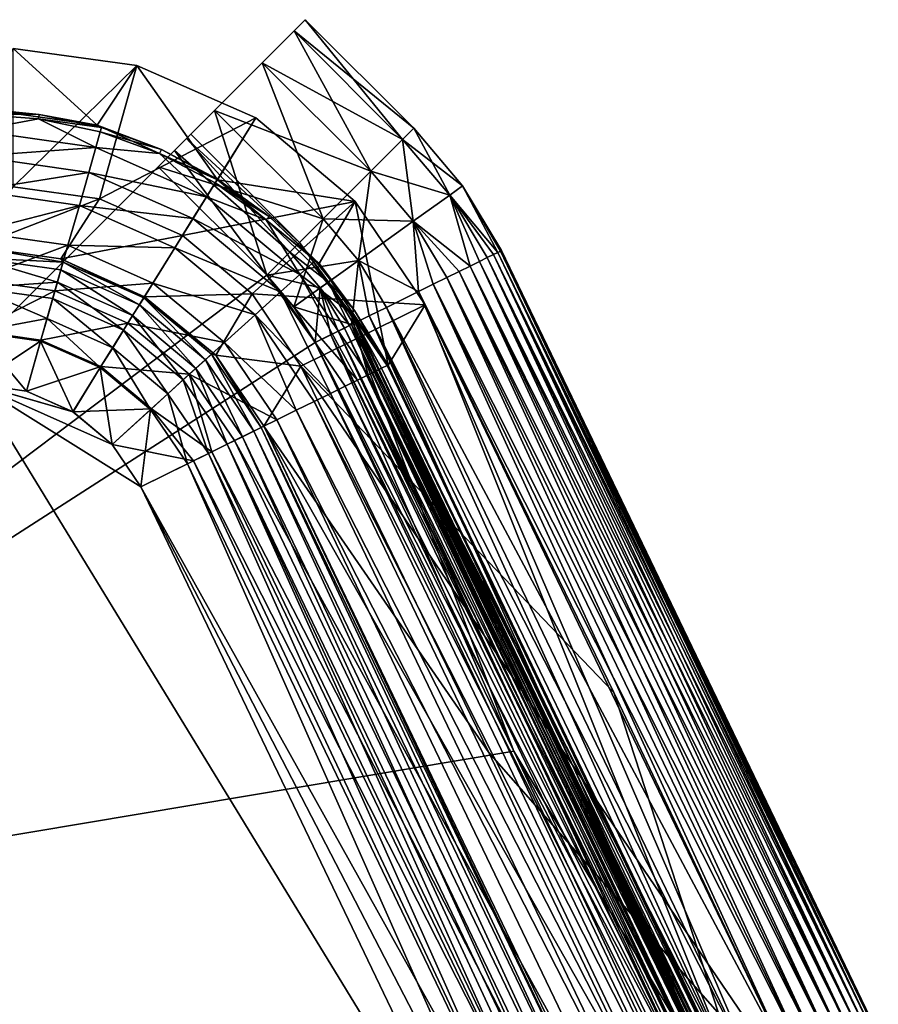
# Model space of a CAD drawing. Header units: metres. Extents: x -1 to 1402, y -1402 to 1.
# Tile 453 of 453: x 1292 to 1310, y -21 to 1. Entities that reach past the tile are written whole.
import ezdxf

# ---------------------------------------------------------------- set-up
doc = ezdxf.new("R2010")
doc.units = ezdxf.units.M

msp = doc.modelspace()

# ---------------------------------------------------------------- linework, layer by layer
at = {"layer": 'None'}
for points in [[(1299.82251, -1.969433, -617.222046), (1297.473511, 0.379543, -617.222046), (1297.71582, 0.621757, -615.5)], [(1297.71582, 0.621757, -84.5), (1297.473511, 0.379543, -82.777924), (1300.064697, -1.727219, -84.5)], [(1297.71582, 0.621757, -84.5), (1297.71582, 0.621757, -615.5), (1297.473511, 0.379543, -82.777924)], [(1297.71582, 0.621757, -615.5), (1297.473511, 0.379543, -617.222046), (1297.473511, 0.379543, -82.777924)], [(1300.064697, -1.727219, -615.5), (1299.82251, -1.969433, -617.222046), (1297.71582, 0.621757, -615.5)], [(1300.064697, -1.727219, -615.5), (1297.71582, 0.621757, -615.5), (1300.064697, -1.727219, -84.5)], [(1297.71582, 0.621757, -615.5), (1297.71582, 0.621757, -84.5), (1300.064697, -1.727219, -84.5)], [(1299.132813, -2.6592, -618.682007), (1296.783813, -0.310224, -618.682007), (1297.473511, 0.379543, -617.222046)], [(1297.473511, 0.379543, -82.777924), (1296.783813, -0.310224, -81.318016), (1299.82251, -1.969433, -82.777924)], [(1297.473511, 0.379543, -82.777924), (1297.473511, 0.379543, -617.222046), (1296.783813, -0.310224, -81.318016)], [(1297.473511, 0.379543, -617.222046), (1296.783813, -0.310224, -618.682007), (1296.783813, -0.310224, -81.318016)], [(1299.82251, -1.969433, -617.222046), (1299.132813, -2.6592, -618.682007), (1297.473511, 0.379543, -617.222046)], [(1297.473511, 0.379543, -82.777924), (1299.82251, -1.969433, -82.777924), (1300.064697, -1.727219, -84.5)], [(1298.100464, -3.691508, -619.657471), (1295.751465, -1.342532, -619.657471), (1296.783813, -0.310224, -618.682007)], [(1296.783813, -0.310224, -81.318016), (1295.751465, -1.342532, -80.342545), (1299.132813, -2.6592, -81.318016)], [(1296.783813, -0.310224, -81.318016), (1296.783813, -0.310224, -618.682007), (1295.751465, -1.342532, -80.342545)], [(1296.783813, -0.310224, -618.682007), (1295.751465, -1.342532, -619.657471), (1295.751465, -1.342532, -80.342545)], [(1299.132813, -2.6592, -618.682007), (1298.100464, -3.691508, -619.657471), (1296.783813, -0.310224, -618.682007)], [(1296.783813, -0.310224, -81.318016), (1299.132813, -2.6592, -81.318016), (1299.82251, -1.969433, -82.777924)], [(1296.882813, -4.9092, -620), (1294.533813, -2.560224, -620), (1295.751465, -1.342532, -619.657471)], [(1295.751465, -1.342532, -80.342545), (1294.533813, -2.560224, -80), (1298.100464, -3.691508, -80.342545)], [(1294.533813, -2.560224, -80), (1295.751465, -1.342532, -80.342545), (1295.146118, -1.947851, -84)], [(1295.751465, -1.342532, -619.657471), (1294.533813, -2.560224, -620), (1295.146118, -1.947851, -616)], [(1295.751465, -1.342532, -80.342545), (1295.240845, -1.853117, -84.5), (1295.146118, -1.947851, -84)], [(1295.240845, -1.853117, -615.5), (1295.751465, -1.342532, -619.657471), (1295.146118, -1.947851, -616)], [(1295.751465, -1.342532, -80.342545), (1295.751465, -1.342532, -619.657471), (1295.240845, -1.853117, -84.5)], [(1295.751465, -1.342532, -619.657471), (1295.240845, -1.853117, -615.5), (1295.240845, -1.853117, -84.5)], [(1298.100464, -3.691508, -619.657471), (1296.882813, -4.9092, -620), (1295.751465, -1.342532, -619.657471)], [(1295.751465, -1.342532, -80.342545), (1298.100464, -3.691508, -80.342545), (1299.132813, -2.6592, -81.318016)], [(1295.146118, -1.947851, -616), (1297.589844, -4.202093, -615.5), (1295.240845, -1.853117, -615.5)], [(1295.146118, -1.947851, -84), (1295.240845, -1.853117, -84.5), (1297.589844, -4.202093, -84.5)], [(1295.240845, -1.853117, -84.5), (1295.240845, -1.853117, -615.5), (1297.589844, -4.202093, -84.5)], [(1295.240845, -1.853117, -615.5), (1297.589844, -4.202093, -615.5), (1297.589844, -4.202093, -84.5)], [(1300.064697, -1.727219, -84.5), (1299.82251, -1.969433, -82.777924), (1301.122681, -2.974278, -84.5)], [(1299.82251, -1.969433, -617.222046), (1300.064697, -1.727219, -615.5), (1300.844238, -3.173774, -617.222046)], [(1301.122681, -2.974278, -84.5), (1301.122681, -2.974278, -615.5), (1300.064697, -1.727219, -84.5)], [(1301.122681, -2.974278, -615.5), (1300.064697, -1.727219, -615.5), (1300.064697, -1.727219, -84.5)], [(1300.064697, -1.727219, -615.5), (1301.122681, -2.974278, -615.5), (1300.844238, -3.173774, -617.222046)], [(1294.533813, -2.560224, -80), (1295.146118, -1.947851, -84), (1294.887329, -2.20667, -83.633972)], [(1295.146118, -1.947851, -616), (1294.533813, -2.560224, -620), (1294.887329, -2.20667, -616.366028)], [(1294.887329, -2.20667, -616.366028), (1297.382813, -4.4092, -616.207092), (1295.146118, -1.947851, -616)], [(1294.887329, -2.20667, -83.633972), (1295.146118, -1.947851, -84), (1297.382813, -4.4092, -83.792892)], [(1297.382813, -4.4092, -616.207092), (1297.589844, -4.202093, -615.5), (1295.146118, -1.947851, -616)], [(1295.146118, -1.947851, -84), (1297.589844, -4.202093, -84.5), (1297.382813, -4.4092, -83.792892)], [(1299.82251, -1.969433, -82.777924), (1299.132813, -2.6592, -81.318016), (1300.844238, -3.173774, -82.777924)], [(1299.132813, -2.6592, -618.682007), (1299.82251, -1.969433, -617.222046), (1300.05127, -3.741894, -618.682007)], [(1299.82251, -1.969433, -82.777924), (1300.844238, -3.173774, -82.777924), (1301.122681, -2.974278, -84.5)], [(1299.82251, -1.969433, -617.222046), (1300.844238, -3.173774, -617.222046), (1300.05127, -3.741894, -618.682007)], [(1294.533813, -2.560224, -616.5), (1296.882813, -4.9092, -616.5), (1294.887329, -2.20667, -616.366028)], [(1294.533813, -2.560224, -83.5), (1294.887329, -2.20667, -83.633972), (1296.882813, -4.9092, -83.5)], [(1294.533813, -2.560224, -83.5), (1294.533813, -2.560224, -80), (1294.887329, -2.20667, -83.633972)], [(1294.533813, -2.560224, -620), (1294.533813, -2.560224, -616.5), (1294.887329, -2.20667, -616.366028)], [(1296.882813, -4.9092, -616.5), (1297.382813, -4.4092, -616.207092), (1294.887329, -2.20667, -616.366028)], [(1294.887329, -2.20667, -83.633972), (1297.382813, -4.4092, -83.792892), (1296.882813, -4.9092, -83.5)], [(1277.780396, -19.313625, -83.5), (1294.533813, -2.560224, -83.5), (1296.882813, -4.9092, -83.5)], [(1296.882813, -4.9092, -80), (1294.533813, -2.560224, -80), (1277.780396, -19.313625, -80)], [(1294.533813, -2.560224, -620), (1296.882813, -4.9092, -620), (1277.780396, -19.313625, -620)], [(1296.882813, -4.9092, -616.5), (1294.533813, -2.560224, -616.5), (1277.780396, -19.313625, -616.5)], [(1277.780396, -19.313625, -83.5), (1277.780396, -19.313625, -80), (1294.533813, -2.560224, -83.5)], [(1277.780396, -19.313625, -80), (1294.533813, -2.560224, -80), (1294.533813, -2.560224, -83.5)], [(1277.780396, -19.313625, -620), (1277.780396, -19.313625, -616.5), (1294.533813, -2.560224, -620)], [(1277.780396, -19.313625, -616.5), (1294.533813, -2.560224, -616.5), (1294.533813, -2.560224, -620)], [(1294.533813, -2.560224, -80), (1296.882813, -4.9092, -80), (1298.100464, -3.691508, -80.342545)], [(1299.132813, -2.6592, -81.318016), (1298.100464, -3.691508, -80.342545), (1300.05127, -3.741894, -81.318016)], [(1298.100464, -3.691508, -619.657471), (1299.132813, -2.6592, -618.682007), (1298.864502, -4.592144, -619.657471)], [(1299.132813, -2.6592, -618.682007), (1300.05127, -3.741894, -618.682007), (1298.864502, -4.592144, -619.657471)], [(1299.132813, -2.6592, -81.318016), (1300.05127, -3.741894, -81.318016), (1300.844238, -3.173774, -82.777924)], [(1301.122681, -2.974278, -84.5), (1300.844238, -3.173774, -82.777924), (1301.885986, -4.415164, -83.623894)], [(1301.122681, -2.974278, -615.5), (1301.885986, -4.415164, -616.376099), (1300.844238, -3.173774, -617.222046)], [(1301.963257, -4.377094, -84.5), (1301.963257, -4.377094, -615.5), (1301.122681, -2.974278, -84.5)], [(1301.963257, -4.377094, -615.5), (1301.122681, -2.974278, -615.5), (1301.122681, -2.974278, -84.5)], [(1301.963257, -4.377094, -84.5), (1301.122681, -2.974278, -84.5), (1301.94397, -4.386605, -84.060532)], [(1301.122681, -2.974278, -84.5), (1301.885986, -4.415164, -83.623894), (1301.94397, -4.386605, -84.060532)], [(1301.963257, -4.377094, -615.5), (1301.94397, -4.386605, -615.939453), (1301.122681, -2.974278, -615.5)], [(1301.94397, -4.386605, -615.939453), (1301.885986, -4.415164, -616.376099), (1301.122681, -2.974278, -615.5)], [(1300.844238, -3.173774, -82.777924), (1300.05127, -3.741894, -81.318016), (1301.282837, -4.712501, -81.999565)], [(1300.844238, -3.173774, -617.222046), (1301.282837, -4.712501, -618.000427), (1300.05127, -3.741894, -618.682007)], [(1300.844238, -3.173774, -82.777924), (1301.789673, -4.462651, -83.194557), (1301.885986, -4.415164, -83.623894)], [(1301.282837, -4.712501, -81.999565), (1301.48645, -4.612091, -82.378395), (1300.844238, -3.173774, -82.777924)], [(1301.48645, -4.612091, -82.378395), (1301.656006, -4.528521, -82.778023), (1300.844238, -3.173774, -82.777924)], [(1300.844238, -3.173774, -82.777924), (1301.656006, -4.528521, -82.778023), (1301.789673, -4.462651, -83.194557)], [(1301.885986, -4.415164, -616.376099), (1301.789673, -4.462651, -616.80542), (1300.844238, -3.173774, -617.222046)], [(1300.844238, -3.173774, -617.222046), (1301.789673, -4.462651, -616.80542), (1301.656006, -4.528521, -617.221985)], [(1301.656006, -4.528521, -617.221985), (1301.48645, -4.612091, -617.621582), (1300.844238, -3.173774, -617.222046)], [(1301.48645, -4.612091, -617.621582), (1301.282837, -4.712501, -618.000427), (1300.844238, -3.173774, -617.222046)], [(1298.100464, -3.691508, -80.342545), (1296.882813, -4.9092, -80), (1298.864502, -4.592144, -80.342545)], [(1297.4646, -5.595082, -620), (1296.882813, -4.9092, -620), (1298.100464, -3.691508, -619.657471)], [(1298.864502, -4.592144, -619.657471), (1297.4646, -5.595082, -620), (1298.100464, -3.691508, -619.657471)], [(1298.100464, -3.691508, -80.342545), (1298.864502, -4.592144, -80.342545), (1300.05127, -3.741894, -81.318016)], [(1300.05127, -3.741894, -81.318016), (1298.864502, -4.592144, -80.342545), (1300.169678, -5.26114, -80.758636)], [(1300.05127, -3.741894, -618.682007), (1300.169678, -5.26114, -619.241394), (1298.864502, -4.592144, -619.657471)], [(1300.05127, -3.741894, -81.318016), (1301.046875, -4.828784, -81.644997), (1301.282837, -4.712501, -81.999565)], [(1300.169678, -5.26114, -80.758636), (1300.487793, -5.104379, -81.021645), (1300.05127, -3.741894, -81.318016)], [(1300.487793, -5.104379, -81.021645), (1300.781006, -4.959816, -81.318016), (1300.05127, -3.741894, -81.318016)], [(1300.05127, -3.741894, -81.318016), (1300.781006, -4.959816, -81.318016), (1301.046875, -4.828784, -81.644997)], [(1301.282837, -4.712501, -618.000427), (1301.046875, -4.828784, -618.35498), (1300.05127, -3.741894, -618.682007)], [(1300.05127, -3.741894, -618.682007), (1301.046875, -4.828784, -618.35498), (1300.781006, -4.959816, -618.682007)], [(1300.781006, -4.959816, -618.682007), (1300.487793, -5.104379, -618.978333), (1300.05127, -3.741894, -618.682007)], [(1300.487793, -5.104379, -618.978333), (1300.169678, -5.26114, -619.241394), (1300.05127, -3.741894, -618.682007)], [(1297.382813, -4.4092, -83.792892), (1297.589844, -4.202093, -84.5), (1298.215698, -5.057014, -84.117317)], [(1298.215698, -5.057014, -615.88269), (1297.589844, -4.202093, -615.5), (1297.382813, -4.4092, -616.207092)], [(1297.589844, -4.202093, -84.5), (1297.589844, -4.202093, -615.5), (1298.823853, -5.924512, -84.5)], [(1297.589844, -4.202093, -615.5), (1298.823853, -5.924512, -615.5), (1298.823853, -5.924512, -84.5)], [(1297.589844, -4.202093, -84.5), (1298.823853, -5.924512, -84.5), (1298.215698, -5.057014, -84.117317)], [(1298.823853, -5.924512, -615.5), (1297.589844, -4.202093, -615.5), (1298.215698, -5.057014, -615.88269)], [(1298.039429, -5.183262, -83.792892), (1296.882813, -4.9092, -83.5), (1297.382813, -4.4092, -83.792892)], [(1297.382813, -4.4092, -616.207092), (1296.882813, -4.9092, -616.5), (1298.039429, -5.183262, -616.207092)], [(1298.215698, -5.057014, -84.117317), (1298.039429, -5.183262, -83.792892), (1297.382813, -4.4092, -83.792892)], [(1298.215698, -5.057014, -615.88269), (1297.382813, -4.4092, -616.207092), (1298.039429, -5.183262, -616.207092)], [(1309.921143, -21.37348, -83.194672), (1301.789673, -4.462651, -83.194557), (1301.656006, -4.528521, -82.778023)], [(1301.656006, -4.528521, -617.221985), (1301.789673, -4.462651, -616.80542), (1309.786621, -21.436602, -617.222046)], [(1310.018188, -21.327965, -83.623909), (1301.885986, -4.415164, -83.623894), (1301.789673, -4.462651, -83.194557)], [(1309.921143, -21.37348, -616.805359), (1301.789673, -4.462651, -616.80542), (1301.885986, -4.415164, -616.376099)], [(1310.018188, -21.327965, -83.623909), (1301.789673, -4.462651, -83.194557), (1309.921143, -21.37348, -83.194672)], [(1301.789673, -4.462651, -616.80542), (1309.921143, -21.37348, -616.805359), (1309.786621, -21.436602, -617.222046)], [(1301.94397, -4.386605, -84.060532), (1301.885986, -4.415164, -83.623894), (1310.077026, -21.3004, -84.060677)], [(1301.885986, -4.415164, -616.376099), (1301.94397, -4.386605, -615.939453), (1310.018188, -21.327965, -616.376099)], [(1310.077026, -21.3004, -84.060677), (1301.885986, -4.415164, -83.623894), (1310.018188, -21.327965, -83.623909)], [(1310.018188, -21.327965, -616.376099), (1309.921143, -21.37348, -616.805359), (1301.885986, -4.415164, -616.376099)], [(1301.963257, -4.377094, -84.5), (1301.94397, -4.386605, -84.060532), (1310.121826, -21.342564, -84.5)], [(1301.94397, -4.386605, -615.939453), (1301.963257, -4.377094, -615.5), (1310.077026, -21.3004, -615.939331)], [(1301.94397, -4.386605, -84.060532), (1310.077026, -21.3004, -84.060677), (1310.121826, -21.342564, -84.5)], [(1301.94397, -4.386605, -615.939453), (1310.077026, -21.3004, -615.939331), (1310.018188, -21.327965, -616.376099)], [(1310.121826, -21.342564, -615.5), (1301.963257, -4.377094, -615.5), (1310.121826, -21.342564, -84.5)], [(1310.121826, -21.342564, -84.5), (1301.963257, -4.377094, -615.5), (1301.963257, -4.377094, -84.5)], [(1301.963257, -4.377094, -615.5), (1310.121826, -21.342564, -615.5), (1310.077026, -21.3004, -615.939331)], [(1296.882813, -4.9092, -80), (1297.4646, -5.595082, -80), (1298.864502, -4.592144, -80.342545)], [(1298.864502, -4.592144, -80.342545), (1297.4646, -5.595082, -80), (1298.712769, -5.979287, -80.086105)], [(1298.712769, -5.979287, -619.913879), (1297.4646, -5.595082, -620), (1298.864502, -4.592144, -619.657471)], [(1298.712769, -5.979287, -80.086105), (1299.0979, -5.789469, -80.193512), (1298.864502, -4.592144, -80.342545)], [(1299.0979, -5.789469, -619.806458), (1298.712769, -5.979287, -619.913879), (1298.864502, -4.592144, -619.657471)], [(1298.864502, -4.592144, -80.342545), (1299.471436, -5.605312, -80.342499), (1300.169678, -5.26114, -80.758636)], [(1299.0979, -5.789469, -80.193512), (1299.471436, -5.605312, -80.342499), (1298.864502, -4.592144, -80.342545)], [(1300.169678, -5.26114, -619.241394), (1299.471436, -5.605312, -619.657471), (1298.864502, -4.592144, -619.657471)], [(1298.864502, -4.592144, -619.657471), (1299.471436, -5.605312, -619.657471), (1299.0979, -5.789469, -619.806458)], [(1309.615479, -21.516865, -82.378365), (1301.48645, -4.612091, -82.378395), (1301.282837, -4.712501, -81.999565)], [(1309.40979, -21.61335, -618.000366), (1301.282837, -4.712501, -618.000427), (1301.48645, -4.612091, -617.621582)], [(1309.786621, -21.436602, -82.777924), (1301.656006, -4.528521, -82.778023), (1301.48645, -4.612091, -82.378395)], [(1301.48645, -4.612091, -617.621582), (1301.656006, -4.528521, -617.221985), (1309.615479, -21.516865, -617.621643)], [(1309.786621, -21.436602, -82.777924), (1301.48645, -4.612091, -82.378395), (1309.615479, -21.516865, -82.378365)], [(1309.615479, -21.516865, -617.621643), (1309.40979, -21.61335, -618.000366), (1301.48645, -4.612091, -617.621582)], [(1309.921143, -21.37348, -83.194672), (1301.656006, -4.528521, -82.778023), (1309.786621, -21.436602, -82.777924)], [(1301.656006, -4.528521, -617.221985), (1309.786621, -21.436602, -617.222046), (1309.615479, -21.516865, -617.621643)], [(1309.171753, -21.725023, -81.645058), (1301.046875, -4.828784, -81.644997), (1300.781006, -4.959816, -81.318016)], [(1300.781006, -4.959816, -618.682007), (1301.046875, -4.828784, -618.35498), (1308.903442, -21.850851, -618.682007)], [(1309.40979, -21.61335, -81.999626), (1301.282837, -4.712501, -81.999565), (1301.046875, -4.828784, -81.644997)], [(1301.046875, -4.828784, -618.35498), (1301.282837, -4.712501, -618.000427), (1309.171753, -21.725023, -618.354919)], [(1309.40979, -21.61335, -81.999626), (1301.046875, -4.828784, -81.644997), (1309.171753, -21.725023, -81.645058)], [(1301.046875, -4.828784, -618.35498), (1309.171753, -21.725023, -618.354919), (1308.903442, -21.850851, -618.682007)], [(1309.615479, -21.516865, -82.378365), (1301.282837, -4.712501, -81.999565), (1309.40979, -21.61335, -81.999626)], [(1301.282837, -4.712501, -618.000427), (1309.40979, -21.61335, -618.000366), (1309.171753, -21.725023, -618.354919)], [(1277.780396, -19.313625, -83.5), (1296.882813, -4.9092, -83.5), (1297.92688, -6.366631, -83.5)], [(1296.882813, -4.9092, -80), (1277.780396, -19.313625, -80), (1297.92688, -6.366631, -80)], [(1296.882813, -4.9092, -620), (1297.92688, -6.366631, -620), (1277.780396, -19.313625, -620)], [(1297.92688, -6.366631, -616.5), (1296.882813, -4.9092, -616.5), (1277.780396, -19.313625, -616.5)], [(1297.92688, -6.366631, -83.5), (1296.882813, -4.9092, -83.5), (1298.039429, -5.183262, -83.792892)], [(1298.039429, -5.183262, -616.207092), (1296.882813, -4.9092, -616.5), (1297.92688, -6.366631, -616.5)], [(1297.4646, -5.595082, -80), (1296.882813, -4.9092, -80), (1297.92688, -6.366631, -80)], [(1296.882813, -4.9092, -620), (1297.4646, -5.595082, -620), (1297.92688, -6.366631, -620)], [(1298.672729, -5.999022, -83.944427), (1298.039429, -5.183262, -83.792892), (1298.215698, -5.057014, -84.117317)], [(1298.672729, -5.999022, -616.055542), (1298.215698, -5.057014, -615.88269), (1298.039429, -5.183262, -616.207092)], [(1298.823853, -5.924512, -84.5), (1298.806641, -5.933007, -84.304909), (1298.215698, -5.057014, -84.117317)], [(1298.215698, -5.057014, -84.117317), (1298.806641, -5.933007, -84.304909), (1298.755615, -5.958166, -84.117317)], [(1298.755615, -5.958166, -84.117317), (1298.672729, -5.999022, -83.944427), (1298.215698, -5.057014, -84.117317)], [(1298.806641, -5.933007, -615.695068), (1298.823853, -5.924512, -615.5), (1298.215698, -5.057014, -615.88269)], [(1298.672729, -5.999022, -616.055542), (1298.755615, -5.958166, -615.88269), (1298.215698, -5.057014, -615.88269)], [(1298.755615, -5.958166, -615.88269), (1298.806641, -5.933007, -615.695068), (1298.215698, -5.057014, -615.88269)], [(1308.607422, -21.989733, -81.021721), (1300.487793, -5.104379, -81.021645), (1300.169678, -5.26114, -80.758636)], [(1300.169678, -5.26114, -619.241394), (1300.487793, -5.104379, -618.978333), (1308.286377, -22.140305, -619.241272)], [(1308.903442, -21.850851, -81.318016), (1300.781006, -4.959816, -81.318016), (1300.487793, -5.104379, -81.021645)], [(1300.487793, -5.104379, -618.978333), (1300.781006, -4.959816, -618.682007), (1308.607422, -21.989733, -618.978271)], [(1308.903442, -21.850851, -81.318016), (1300.487793, -5.104379, -81.021645), (1308.607422, -21.989733, -81.021721)], [(1300.487793, -5.104379, -618.978333), (1308.607422, -21.989733, -618.978271), (1308.286377, -22.140305, -619.241272)], [(1309.171753, -21.725023, -81.645058), (1300.781006, -4.959816, -81.318016), (1308.903442, -21.850851, -81.318016)], [(1300.781006, -4.959816, -618.682007), (1308.903442, -21.850851, -618.682007), (1308.607422, -21.989733, -618.978271)], [(1298.270142, -6.197439, -83.576118), (1297.92688, -6.366631, -83.5), (1298.039429, -5.183262, -83.792892)], [(1297.92688, -6.366631, -616.5), (1298.270142, -6.197439, -616.423889), (1298.039429, -5.183262, -616.207092)], [(1298.672729, -5.999022, -83.944427), (1298.561157, -6.054006, -83.792892), (1298.039429, -5.183262, -83.792892)], [(1298.561157, -6.054006, -83.792892), (1298.425293, -6.121003, -83.668533), (1298.039429, -5.183262, -83.792892)], [(1298.039429, -5.183262, -83.792892), (1298.425293, -6.121003, -83.668533), (1298.270142, -6.197439, -83.576118)], [(1298.270142, -6.197439, -616.423889), (1298.425293, -6.121003, -616.331482), (1298.039429, -5.183262, -616.207092)], [(1298.039429, -5.183262, -616.207092), (1298.425293, -6.121003, -616.331482), (1298.561157, -6.054006, -616.207092)], [(1298.561157, -6.054006, -616.207092), (1298.672729, -5.999022, -616.055542), (1298.039429, -5.183262, -616.207092)], [(1308.286377, -22.140305, -80.758751), (1300.169678, -5.26114, -80.758636), (1299.471436, -5.605312, -80.342499)], [(1307.581787, -22.470821, -619.657471), (1299.471436, -5.605312, -619.657471), (1300.169678, -5.26114, -619.241394)], [(1308.607422, -21.989733, -81.021721), (1300.169678, -5.26114, -80.758636), (1308.286377, -22.140305, -80.758751)], [(1307.581787, -22.470821, -619.657471), (1300.169678, -5.26114, -619.241394), (1308.286377, -22.140305, -619.241272)], [(1297.4646, -5.595082, -80), (1297.92688, -6.366631, -80), (1298.712769, -5.979287, -80.086105)], [(1298.712769, -5.979287, -619.913879), (1297.92688, -6.366631, -620), (1297.4646, -5.595082, -620)], [(1307.581787, -22.470821, -80.342545), (1299.471436, -5.605312, -80.342499), (1299.0979, -5.789469, -80.193512)], [(1307.204468, -22.647799, -619.806091), (1299.0979, -5.789469, -619.806458), (1299.471436, -5.605312, -619.657471)], [(1308.286377, -22.140305, -80.758751), (1299.471436, -5.605312, -80.342499), (1307.581787, -22.470821, -80.342545)], [(1307.204468, -22.647799, -619.806091), (1299.471436, -5.605312, -619.657471), (1307.581787, -22.470821, -619.657471)], [(1298.672729, -5.999022, -83.944427), (1298.755615, -5.958166, -84.117317), (1306.775391, -22.849064, -83.944359)], [(1298.755615, -5.958166, -615.88269), (1298.672729, -5.999022, -616.055542), (1306.859131, -22.809786, -615.88269)], [(1307.204468, -22.647799, -80.193909), (1299.0979, -5.789469, -80.193512), (1298.712769, -5.979287, -80.086105)], [(1298.712769, -5.979287, -619.913879), (1299.0979, -5.789469, -619.806458), (1306.815796, -22.83008, -619.913269)], [(1298.755615, -5.958166, -84.117317), (1298.806641, -5.933007, -84.304909), (1306.859131, -22.809786, -84.117317)], [(1306.910522, -22.785645, -615.694702), (1298.806641, -5.933007, -615.695068), (1298.755615, -5.958166, -615.88269)], [(1306.775391, -22.849064, -83.944359), (1298.755615, -5.958166, -84.117317), (1306.859131, -22.809786, -84.117317)], [(1306.910522, -22.785645, -615.694702), (1298.755615, -5.958166, -615.88269), (1306.859131, -22.809786, -615.88269)], [(1298.806641, -5.933007, -84.304909), (1298.823853, -5.924512, -84.5), (1306.910522, -22.785645, -84.305313)], [(1306.953003, -22.828703, -615.5), (1298.823853, -5.924512, -615.5), (1298.806641, -5.933007, -615.695068)], [(1306.859131, -22.809786, -84.117317), (1298.806641, -5.933007, -84.304909), (1306.910522, -22.785645, -84.305313)], [(1306.953003, -22.828703, -615.5), (1298.806641, -5.933007, -615.695068), (1306.910522, -22.785645, -615.694702)], [(1306.910522, -22.785645, -84.305313), (1298.823853, -5.924512, -84.5), (1306.953003, -22.828703, -84.5)], [(1306.953003, -22.828703, -84.5), (1298.823853, -5.924512, -84.5), (1306.953003, -22.828703, -615.5)], [(1306.953003, -22.828703, -615.5), (1298.823853, -5.924512, -84.5), (1298.823853, -5.924512, -615.5)], [(1307.581787, -22.470821, -80.342545), (1299.0979, -5.789469, -80.193512), (1307.204468, -22.647799, -80.193909)], [(1306.815796, -22.83008, -619.913269), (1299.0979, -5.789469, -619.806458), (1307.204468, -22.647799, -619.806091)], [(1298.712769, -5.979287, -80.086105), (1297.92688, -6.366631, -80), (1302.232422, -15.215048, -80)], [(1302.232422, -15.215048, -620), (1297.92688, -6.366631, -620), (1298.712769, -5.979287, -619.913879)], [(1306.369141, -23.039614, -83.576118), (1298.270142, -6.197439, -83.576118), (1298.425293, -6.121003, -83.668533)], [(1298.425293, -6.121003, -616.331482), (1298.270142, -6.197439, -616.423889), (1306.525635, -22.966166, -616.33136)], [(1306.525635, -22.966166, -83.66861), (1298.425293, -6.121003, -83.668533), (1298.561157, -6.054006, -83.792892)], [(1306.662842, -22.901842, -616.207092), (1298.561157, -6.054006, -616.207092), (1298.425293, -6.121003, -616.331482)], [(1306.369141, -23.039614, -83.576118), (1298.425293, -6.121003, -83.668533), (1306.525635, -22.966166, -83.66861)], [(1306.525635, -22.966166, -616.33136), (1306.662842, -22.901842, -616.207092), (1298.425293, -6.121003, -616.331482)], [(1306.662842, -22.901842, -83.792892), (1298.561157, -6.054006, -83.792892), (1298.672729, -5.999022, -83.944427)], [(1306.775391, -22.849064, -616.055664), (1298.672729, -5.999022, -616.055542), (1298.561157, -6.054006, -616.207092)], [(1306.525635, -22.966166, -83.66861), (1298.561157, -6.054006, -83.792892), (1306.662842, -22.901842, -83.792892)], [(1306.662842, -22.901842, -616.207092), (1306.775391, -22.849064, -616.055664), (1298.561157, -6.054006, -616.207092)], [(1306.662842, -22.901842, -83.792892), (1298.672729, -5.999022, -83.944427), (1306.775391, -22.849064, -83.944359)], [(1306.859131, -22.809786, -615.88269), (1298.672729, -5.999022, -616.055542), (1306.775391, -22.849064, -616.055664)], [(1307.204468, -22.647799, -80.193909), (1298.712769, -5.979287, -80.086105), (1306.815796, -22.83008, -80.086723)], [(1306.815796, -22.83008, -80.086723), (1298.712769, -5.979287, -80.086105), (1302.232422, -15.215048, -80)], [(1306.815796, -22.83008, -619.913269), (1302.232422, -15.215048, -620), (1298.712769, -5.979287, -619.913879)], [(1309.486938, -30.668419, -83.5), (1277.780396, -19.313625, -83.5), (1297.92688, -6.366631, -83.5)], [(1277.780396, -19.313625, -80), (1302.232422, -15.215048, -80), (1297.92688, -6.366631, -80)], [(1277.780396, -19.313625, -620), (1297.92688, -6.366631, -620), (1302.232422, -15.215048, -620)], [(1277.780396, -19.313625, -616.5), (1302.232422, -15.215048, -616.5), (1297.92688, -6.366631, -616.5)], [(1297.92688, -6.366631, -83.5), (1298.270142, -6.197439, -83.576118), (1306.369141, -23.039614, -83.576118)], [(1297.92688, -6.366631, -616.5), (1302.232422, -15.215048, -616.5), (1298.270142, -6.197439, -616.423889)], [(1309.486938, -30.668419, -83.5), (1297.92688, -6.366631, -83.5), (1306.369141, -23.039614, -83.576118)], [(1298.270142, -6.197439, -616.423889), (1306.369141, -23.039614, -616.423889), (1306.525635, -22.966166, -616.33136)], [(1302.232422, -15.215048, -616.5), (1306.369141, -23.039614, -616.423889), (1298.270142, -6.197439, -616.423889)], [(1306.961304, -25.207035, -80), (1302.232422, -15.215048, -80), (1277.780396, -19.313625, -80)], [(1302.232422, -15.215048, -620), (1306.961304, -25.207035, -620), (1277.780396, -19.313625, -620)], [(1306.961304, -25.207035, -616.5), (1302.232422, -15.215048, -616.5), (1277.780396, -19.313625, -616.5)], [(1302.232422, -15.215048, -80), (1306.961304, -25.207035, -80), (1306.815796, -22.83008, -80.086723)], [(1302.232422, -15.215048, -616.5), (1306.961304, -25.207035, -616.5), (1306.369141, -23.039614, -616.423889)], [(1306.961304, -25.207035, -620), (1302.232422, -15.215048, -620), (1306.815796, -22.83008, -619.913269)], [(1275.825562, -30.689842, -83.5), (1277.780396, -19.313625, -83.5), (1309.486938, -30.668419, -83.5)], [(1275.825562, -30.689842, -80), (1306.961304, -25.207035, -80), (1277.780396, -19.313625, -80)], [(1306.961304, -25.207035, -620), (1275.825562, -30.689842, -620), (1277.780396, -19.313625, -620)], [(1275.825562, -30.689842, -616.5), (1306.961304, -25.207035, -616.5), (1277.780396, -19.313625, -616.5)]]:
    msp.add_3dface(points, dxfattribs=at)
at = {"layer": 'None0'}
for points in [[(1290.58252, -1.294015, -5.865956), (1293.21228, -1.664633, -5.852549), (1291.388062, 0, -80)], [(1293.21228, -1.664633, -5.852549), (1294.068604, -0.367841, -80), (1291.388062, 0, -80)], [(1291.388062, -2.999513, -80.052353), (1291.388062, 0, -80), (1294.068604, -0.367841, -80)], [(1293.260498, -3.256342, -80.059189), (1291.388062, -2.999513, -80.052353), (1294.068604, -0.367841, -80)], [(1293.21228, -1.664633, -5.852549), (1295.812866, -2.844665, -5.847825), (1294.068604, -0.367841, -80)], [(1293.260498, -3.256342, -80.059189), (1294.068604, -0.367841, -80), (1296.643921, -1.501548, -80)], [(1295.812866, -2.844665, -5.847825), (1296.643921, -1.501548, -80), (1294.068604, -0.367841, -80)], [(1293.21228, -1.664633, -5.852549), (1290.58252, -1.294015, -5.865956), (1291.955444, -1.42888, -5.282678)], [(1290.58252, -1.294015, -5.865956), (1290.58313, -1.331961, -5.287838), (1291.955444, -1.42888, -5.282678)], [(1291.955444, -1.42888, -5.282678), (1290.58313, -1.331961, -5.287838), (1290.58313, -1.426031, -4.71613)], [(1291.942383, -1.522773, -4.711677), (1291.955444, -1.42888, -5.282678), (1290.58313, -1.426031, -4.71613)], [(1290.58313, -1.426031, -4.71613), (1290.58313, -1.777693, -3.61342), (1291.942383, -1.522773, -4.711677)], [(1293.304199, -1.71473, -5.277255), (1291.955444, -1.42888, -5.282678), (1291.942383, -1.522773, -4.711677)], [(1293.21228, -1.664633, -5.852549), (1291.955444, -1.42888, -5.282678), (1293.304199, -1.71473, -5.277255)], [(1290.58313, -1.777693, -3.61342), (1293.181152, -2.145649, -3.603996), (1291.942383, -1.522773, -4.711677)], [(1293.278076, -1.80632, -4.706699), (1293.304199, -1.71473, -5.277255), (1291.942383, -1.522773, -4.711677)], [(1291.942383, -1.522773, -4.711677), (1293.181152, -2.145649, -3.603996), (1293.278076, -1.80632, -4.706699)], [(1295.812866, -2.844665, -5.847825), (1293.21228, -1.664633, -5.852549), (1294.599365, -2.184835, -5.273966)], [(1294.599365, -2.184835, -5.273966), (1293.21228, -1.664633, -5.852549), (1293.304199, -1.71473, -5.277255)], [(1295.059448, -4.048196, -80.061653), (1293.260498, -3.256342, -80.059189), (1296.643921, -1.501548, -80)], [(1295.059448, -4.048196, -80.061653), (1296.643921, -1.501548, -80), (1298.798828, -3.311, -80)], [(1296.643921, -1.501548, -80), (1295.812866, -2.844665, -5.847825), (1298.798828, -3.311, -80)], [(1290.58313, -1.777693, -3.61342), (1290.58313, -2.33552, -2.599289), (1293.181152, -2.145649, -3.603996)], [(1293.181152, -2.145649, -3.603996), (1294.560669, -2.272154, -4.703683), (1293.278076, -1.80632, -4.706699)], [(1294.599365, -2.184835, -5.273966), (1293.304199, -1.71473, -5.277255), (1293.278076, -1.80632, -4.706699)], [(1294.560669, -2.272154, -4.703683), (1294.599365, -2.184835, -5.273966), (1293.278076, -1.80632, -4.706699)], [(1290.58313, -2.33552, -2.599289), (1293.027588, -2.683194, -2.591883), (1293.181152, -2.145649, -3.603996)], [(1293.027588, -2.683194, -2.591883), (1290.58313, -2.33552, -2.599289), (1290.58313, -3.078547, -1.711852)], [(1293.181152, -2.145649, -3.603996), (1293.027588, -2.683194, -2.591883), (1295.579102, -3.210542, -3.600766)], [(1293.181152, -2.145649, -3.603996), (1295.579102, -3.210542, -3.600766), (1294.560669, -2.272154, -4.703683)], [(1295.816284, -2.829267, -5.272861), (1294.599365, -2.184835, -5.273966), (1294.560669, -2.272154, -4.703683)], [(1295.765869, -2.910449, -4.702671), (1295.816284, -2.829267, -5.272861), (1294.560669, -2.272154, -4.703683)], [(1295.579102, -3.210542, -3.600766), (1295.765869, -2.910449, -4.702671), (1294.560669, -2.272154, -4.703683)], [(1295.816284, -2.829267, -5.272861), (1295.812866, -2.844665, -5.847825), (1294.599365, -2.184835, -5.273966)], [(1292.82373, -3.397202, -1.707133), (1293.027588, -2.683194, -2.591883), (1290.58313, -3.078547, -1.711852)], [(1295.283813, -3.685453, -2.589477), (1293.027588, -2.683194, -2.591883), (1292.82373, -3.397202, -1.707133)], [(1293.027588, -2.683194, -2.591883), (1295.283813, -3.685453, -2.589477), (1295.579102, -3.210542, -3.600766)], [(1295.765869, -2.910449, -4.702671), (1295.579102, -3.210542, -3.600766), (1296.871094, -3.709348, -4.70368)], [(1296.932373, -3.636026, -5.273962), (1295.816284, -2.829267, -5.272861), (1295.765869, -2.910449, -4.702671)], [(1296.871094, -3.709348, -4.70368), (1296.932373, -3.636026, -5.273962), (1295.765869, -2.910449, -4.702671)], [(1295.812866, -2.844665, -5.847825), (1295.816284, -2.829267, -5.272861), (1296.932373, -3.636026, -5.273962)], [(1295.812866, -2.844665, -5.847825), (1298.018921, -4.658001, -5.852578), (1298.798828, -3.311, -80)], [(1298.018921, -4.658001, -5.852578), (1295.812866, -2.844665, -5.847825), (1296.932373, -3.636026, -5.273962)], [(1291.388062, -2.999513, -80.052353), (1293.260498, -3.256342, -80.059189), (1290.58313, -4.293558, -5.918313)], [(1290.58313, -3.078547, -1.711852), (1290.58313, -3.978847, -0.984463), (1292.82373, -3.397202, -1.707133)], [(1293.260498, -3.256342, -80.059189), (1292.419922, -4.55238, -5.911553), (1290.58313, -4.293558, -5.918313)], [(1290.58313, -3.978847, -0.984463), (1292.576782, -4.261871, -0.982192), (1292.82373, -3.397202, -1.707133)], [(1293.260498, -3.256342, -80.059189), (1295.059448, -4.048196, -80.061653), (1292.419922, -4.55238, -5.911553)], [(1292.82373, -3.397202, -1.707133), (1292.576782, -4.261871, -0.982192), (1294.891602, -4.315983, -1.705507)], [(1294.891602, -4.315983, -1.705507), (1295.283813, -3.685453, -2.589477), (1292.82373, -3.397202, -1.707133)], [(1296.564575, -5.312147, -80.059189), (1295.059448, -4.048196, -80.061653), (1298.798828, -3.311, -80)], [(1295.579102, -3.210542, -3.600766), (1295.283813, -3.685453, -2.589477), (1297.59436, -4.89083, -3.60399)], [(1296.871094, -3.709348, -4.70368), (1295.579102, -3.210542, -3.600766), (1297.59436, -4.89083, -3.60399)], [(1296.564575, -5.312147, -80.059189), (1298.798828, -3.311, -80), (1300.31311, -5.55321, -80)], [(1298.798828, -3.311, -80), (1298.018921, -4.658001, -5.852578), (1299.511353, -6.854743, -5.865956)], [(1299.511353, -6.854743, -5.865956), (1300.31311, -5.55321, -80), (1298.798828, -3.311, -80)], [(1297.180054, -5.266157, -2.591879), (1295.283813, -3.685453, -2.589477), (1294.891602, -4.315983, -1.705507)], [(1295.283813, -3.685453, -2.589477), (1297.180054, -5.266157, -2.591879), (1297.59436, -4.89083, -3.60399)], [(1297.926514, -4.589952, -5.277246), (1296.932373, -3.636026, -5.273962), (1296.871094, -3.709348, -4.70368)], [(1297.855957, -4.653903, -4.706692), (1297.926514, -4.589952, -5.277246), (1296.871094, -3.709348, -4.70368)], [(1297.855957, -4.653903, -4.706692), (1296.871094, -3.709348, -4.70368), (1297.59436, -4.89083, -3.60399)], [(1298.018921, -4.658001, -5.852578), (1296.932373, -3.636026, -5.273962), (1297.926514, -4.589952, -5.277246)], [(1290.58313, -3.978847, -0.984463), (1290.58313, -5.002582, -0.444461), (1292.576782, -4.261871, -0.982192)], [(1295.059448, -4.048196, -80.061653), (1294.236206, -5.376638, -5.909133), (1292.419922, -4.55238, -5.911553)], [(1295.059448, -4.048196, -80.061653), (1296.564575, -5.312147, -80.059189), (1294.236206, -5.376638, -5.909133)], [(1290.58313, -5.002582, -0.444461), (1292.295776, -5.245498, -0.443247), (1292.576782, -4.261871, -0.982192)], [(1292.576782, -4.261871, -0.982192), (1292.295776, -5.245498, -0.443247), (1294.416748, -5.079371, -0.981242)], [(1292.576782, -4.261871, -0.982192), (1294.416748, -5.079371, -0.981242), (1294.891602, -4.315983, -1.705507)], [(1290.58313, -4.534073, -4.797638), (1290.58313, -4.293558, -5.918313), (1292.473022, -4.625282, -5.341588)], [(1292.473022, -4.625282, -5.341588), (1290.58313, -4.293558, -5.918313), (1292.419922, -4.55238, -5.911553)], [(1294.891602, -4.315983, -1.705507), (1294.416748, -5.079371, -0.981242), (1296.629761, -5.764692, -1.70713)], [(1296.629761, -5.764692, -1.70713), (1297.180054, -5.266157, -2.591879), (1294.891602, -4.315983, -1.705507)], [(1290.58313, -5.181283, -3.851596), (1290.58313, -4.534073, -4.797638), (1292.348389, -5.061515, -4.289472)], [(1290.58313, -4.534073, -4.797638), (1292.424805, -4.794093, -4.792995), (1292.348389, -5.061515, -4.289472)], [(1292.424805, -4.794093, -4.792995), (1290.58313, -4.534073, -4.797638), (1292.473022, -4.625282, -5.341588)], [(1292.473022, -4.625282, -5.341588), (1292.419922, -4.55238, -5.911553), (1294.217651, -5.399434, -5.339591)], [(1292.419922, -4.55238, -5.911553), (1294.236206, -5.376638, -5.909133), (1294.217651, -5.399434, -5.339591)], [(1294.124756, -5.548721, -4.7914), (1292.424805, -4.794093, -4.792995), (1292.473022, -4.625282, -5.341588)], [(1294.217651, -5.399434, -5.339591), (1294.124756, -5.548721, -4.7914), (1292.473022, -4.625282, -5.341588)], [(1297.855957, -4.653903, -4.706692), (1297.59436, -4.89083, -3.60399), (1298.700684, -5.726666, -4.711666)], [(1298.779175, -5.673361, -5.282666), (1297.926514, -4.589952, -5.277246), (1297.855957, -4.653903, -4.706692)], [(1298.700684, -5.726666, -4.711666), (1298.779175, -5.673361, -5.282666), (1297.855957, -4.653903, -4.706692)], [(1298.779175, -5.673361, -5.282666), (1298.018921, -4.658001, -5.852578), (1297.926514, -4.589952, -5.277246)], [(1299.511353, -6.854743, -5.865956), (1298.018921, -4.658001, -5.852578), (1298.779175, -5.673361, -5.282666)], [(1292.348389, -5.061515, -4.289472), (1292.424805, -4.794093, -4.792995), (1293.977783, -5.784978, -4.288288)], [(1292.424805, -4.794093, -4.792995), (1294.124756, -5.548721, -4.7914), (1293.977783, -5.784978, -4.288288)], [(1297.180054, -5.266157, -2.591879), (1298.848633, -7.180427, -3.092461), (1297.59436, -4.89083, -3.60399)], [(1298.848633, -7.180427, -3.092461), (1299.077026, -7.068157, -3.613595), (1297.59436, -4.89083, -3.60399)], [(1297.59436, -4.89083, -3.60399), (1299.077026, -7.068157, -3.613595), (1298.700684, -5.726666, -4.711666)], [(1290.58313, -5.002582, -0.444461), (1290.58313, -6.111274, -0.112144), (1292.295776, -5.245498, -0.443247)], [(1290.58313, -5.181283, -3.851596), (1292.348389, -5.061515, -4.289472), (1292.246948, -5.416728, -3.849309)], [(1292.246948, -5.416728, -3.849309), (1292.348389, -5.061515, -4.289472), (1293.782715, -6.098657, -3.848514)], [(1292.295776, -5.245498, -0.443247), (1293.876587, -5.947658, -0.442818), (1294.416748, -5.079371, -0.981242)], [(1292.348389, -5.061515, -4.289472), (1293.977783, -5.784978, -4.288288), (1293.782715, -6.098657, -3.848514)], [(1293.876587, -5.947658, -0.442818), (1295.963379, -6.368423, -0.98219), (1294.416748, -5.079371, -0.981242)], [(1294.416748, -5.079371, -0.981242), (1295.963379, -6.368423, -0.98219), (1296.629761, -5.764692, -1.70713)], [(1290.58313, -6.138533, -3.221081), (1290.58313, -5.181283, -3.851596), (1292.124146, -5.846894, -3.48865)], [(1292.124146, -5.846894, -3.48865), (1290.58313, -5.181283, -3.851596), (1292.246948, -5.416728, -3.849309)], [(1290.58313, -6.111274, -0.112144), (1291.991211, -6.312303, -0.112191), (1292.295776, -5.245498, -0.443247)], [(1291.991211, -6.312303, -0.112191), (1293.876587, -5.947658, -0.442818), (1292.295776, -5.245498, -0.443247)], [(1296.564575, -5.312147, -80.059189), (1295.7771, -6.643245, -5.911569), (1294.236206, -5.376638, -5.909133)], [(1296.564575, -5.312147, -80.059189), (1297.622192, -6.87846, -80.052361), (1295.7771, -6.643245, -5.911569)], [(1297.622192, -6.87846, -80.052361), (1296.564575, -5.312147, -80.059189), (1300.31311, -5.55321, -80)], [(1298.262085, -7.46866, -2.137302), (1297.180054, -5.266157, -2.591879), (1296.629761, -5.764692, -1.70713)], [(1298.262085, -7.46866, -2.137302), (1298.57605, -7.314347, -2.598888), (1297.180054, -5.266157, -2.591879)], [(1298.57605, -7.314347, -2.598888), (1298.848633, -7.180427, -3.092461), (1297.180054, -5.266157, -2.591879)], [(1293.546387, -6.478433, -3.488189), (1292.124146, -5.846894, -3.48865), (1292.246948, -5.416728, -3.849309)], [(1293.782715, -6.098657, -3.848514), (1293.546387, -6.478433, -3.488189), (1292.246948, -5.416728, -3.849309)], [(1295.553101, -6.739979, -4.792993), (1294.124756, -5.548721, -4.7914), (1294.217651, -5.399434, -5.339591)], [(1294.217651, -5.399434, -5.339591), (1294.236206, -5.376638, -5.909133), (1295.683228, -6.62211, -5.341584)], [(1295.683228, -6.62211, -5.341584), (1295.553101, -6.739979, -4.792993), (1294.217651, -5.399434, -5.339591)], [(1294.236206, -5.376638, -5.909133), (1295.7771, -6.643245, -5.911569), (1295.683228, -6.62211, -5.341584)], [(1293.977783, -5.784978, -4.288288), (1294.124756, -5.548721, -4.7914), (1295.346924, -6.926701, -4.289469)], [(1294.124756, -5.548721, -4.7914), (1295.553101, -6.739979, -4.792993), (1295.346924, -6.926701, -4.289469)], [(1297.622192, -6.87846, -80.052361), (1300.31311, -5.55321, -80), (1304.394287, -13.941833, -80)], [(1299.489624, -6.865383, -5.42401), (1298.779175, -5.673361, -5.282666), (1298.700684, -5.726666, -4.711666)], [(1299.077026, -7.068157, -3.613595), (1299.259155, -6.978668, -4.157339), (1298.700684, -5.726666, -4.711666)], [(1298.700684, -5.726666, -4.711666), (1299.259155, -6.978668, -4.157339), (1299.36853, -6.924917, -4.597202)], [(1299.36853, -6.924917, -4.597202), (1299.489624, -6.865383, -5.42401), (1298.700684, -5.726666, -4.711666)], [(1299.489624, -6.865383, -5.42401), (1299.511353, -6.854743, -5.865956), (1298.779175, -5.673361, -5.282666)], [(1299.511353, -6.854743, -5.865956), (1307.573242, -23.667604, -5.865956), (1300.31311, -5.55321, -80)], [(1307.573242, -23.667604, -5.865956), (1304.394287, -13.941833, -80), (1300.31311, -5.55321, -80)], [(1291.984375, -6.336243, -3.220523), (1290.58313, -6.138533, -3.221081), (1292.124146, -5.846894, -3.48865)], [(1293.27771, -6.910398, -3.220318), (1291.984375, -6.336243, -3.220523), (1292.124146, -5.846894, -3.48865)], [(1293.290894, -6.88929, -0.112086), (1293.876587, -5.947658, -0.442818), (1291.991211, -6.312303, -0.112191)], [(1293.546387, -6.478433, -3.488189), (1293.27771, -6.910398, -3.220318), (1292.124146, -5.846894, -3.48865)], [(1295.2052, -7.055212, -0.443246), (1293.876587, -5.947658, -0.442818), (1293.290894, -6.88929, -0.112086)], [(1293.782715, -6.098657, -3.848514), (1293.977783, -5.784978, -4.288288), (1295.073242, -7.174721, -3.849308)], [(1293.876587, -5.947658, -0.442818), (1295.2052, -7.055212, -0.443246), (1295.963379, -6.368423, -0.98219)], [(1293.977783, -5.784978, -4.288288), (1295.346924, -6.926701, -4.289469), (1295.073242, -7.174721, -3.849308)], [(1295.963379, -6.368423, -0.98219), (1297.521729, -7.832515, -1.326623), (1296.629761, -5.764692, -1.70713)], [(1296.629761, -5.764692, -1.70713), (1297.521729, -7.832515, -1.326623), (1297.909546, -7.641909, -1.711938)], [(1297.909546, -7.641909, -1.711938), (1298.262085, -7.46866, -2.137302), (1296.629761, -5.764692, -1.70713)], [(1290.58252, -7.263255), (1291.676758, -7.416335), (1290.58313, -6.111274, -0.112144)], [(1291.676758, -7.416335), (1291.991211, -6.312303, -0.112191), (1290.58313, -6.111274, -0.112144)], [(1290.58313, -7.263255, -3), (1290.58313, -6.138533, -3.221081), (1291.984375, -6.336243, -3.220523)], [(1294.741699, -7.475076, -3.488649), (1293.546387, -6.478433, -3.488189), (1293.782715, -6.098657, -3.848514)], [(1295.073242, -7.174721, -3.849308), (1294.741699, -7.475076, -3.488649), (1293.782715, -6.098657, -3.848514)], [(1291.677124, -7.41644, -3), (1290.58313, -7.263255, -3), (1291.984375, -6.336243, -3.220523)], [(1291.991211, -6.312303, -0.112191), (1291.676758, -7.416335), (1293.290894, -6.88929, -0.112086)], [(1292.686768, -7.864694, -3), (1291.677124, -7.41644, -3), (1291.984375, -6.336243, -3.220523)], [(1293.27771, -6.910398, -3.220318), (1292.686768, -7.864694, -3), (1291.984375, -6.336243, -3.220523)], [(1295.2052, -7.055212, -0.443246), (1297.102051, -8.038766, -0.984865), (1295.963379, -6.368423, -0.98219)], [(1297.102051, -8.038766, -0.984865), (1297.521729, -7.832515, -1.326623), (1295.963379, -6.368423, -0.98219)], [(1294.364502, -7.816753, -3.220522), (1293.27771, -6.910398, -3.220318), (1293.546387, -6.478433, -3.488189)], [(1294.741699, -7.475076, -3.488649), (1294.364502, -7.816753, -3.220522), (1293.546387, -6.478433, -3.488189)], [(1295.346924, -6.926701, -4.289469), (1295.553101, -6.739979, -4.792993), (1296.354126, -8.406307, -4.293188)], [(1296.603271, -8.283911, -4.797708), (1295.553101, -6.739979, -4.792993), (1295.683228, -6.62211, -5.341584)], [(1295.553101, -6.739979, -4.792993), (1296.603271, -8.283911, -4.797708), (1296.354126, -8.406307, -4.293188)], [(1295.683228, -6.62211, -5.341584), (1295.7771, -6.643245, -5.911569), (1296.760254, -8.20675, -5.346292)], [(1296.760254, -8.20675, -5.346292), (1296.603271, -8.283911, -4.797708), (1295.683228, -6.62211, -5.341584)], [(1295.7771, -6.643245, -5.911569), (1296.819336, -8.177726, -5.918313), (1296.760254, -8.20675, -5.346292)], [(1297.622192, -6.87846, -80.052361), (1296.819336, -8.177726, -5.918313), (1295.7771, -6.643245, -5.911569)], [(1291.676758, -7.416335), (1292.686523, -7.864559), (1293.290894, -6.88929, -0.112086)], [(1293.290894, -6.88929, -0.112086), (1292.686523, -7.864559), (1294.382935, -7.800077, -0.112191)], [(1293.534302, -8.57308, -3), (1292.686768, -7.864694, -3), (1293.27771, -6.910398, -3.220318)], [(1294.364502, -7.816753, -3.220522), (1293.534302, -8.57308, -3), (1293.27771, -6.910398, -3.220318)], [(1294.382935, -7.800077, -0.112191), (1295.2052, -7.055212, -0.443246), (1293.290894, -6.88929, -0.112086)], [(1295.073242, -7.174721, -3.849308), (1295.346924, -6.926701, -4.289469), (1296.022461, -8.56934, -3.851692)], [(1295.346924, -6.926701, -4.289469), (1296.354126, -8.406307, -4.293188), (1296.022461, -8.56934, -3.851692)], [(1297.622192, -6.87846, -80.052361), (1301.690796, -15.24109, -80.052361), (1296.819336, -8.177726, -5.918313)], [(1301.690796, -15.24109, -80.052361), (1297.622192, -6.87846, -80.052361), (1308.876465, -23.399584, -80)], [(1308.876465, -23.399584, -80), (1297.622192, -6.87846, -80.052361), (1304.394287, -13.941833, -80)], [(1307.334839, -23.824097, -4.157492), (1299.259155, -6.978668, -4.157339), (1299.077026, -7.068157, -3.613595)], [(1307.469727, -23.761019, -4.718482), (1299.36853, -6.924917, -4.597202), (1299.259155, -6.978668, -4.157339)], [(1307.469727, -23.761019, -4.718482), (1299.259155, -6.978668, -4.157339), (1307.334839, -23.824097, -4.157492)], [(1307.555054, -23.721113, -5.290087), (1299.489624, -6.865383, -5.42401), (1299.36853, -6.924917, -4.597202)], [(1307.555054, -23.721113, -5.290087), (1299.36853, -6.924917, -4.597202), (1307.469727, -23.761019, -4.718482)], [(1307.573242, -23.667604, -5.865956), (1299.511353, -6.854743, -5.865956), (1299.489624, -6.865383, -5.42401)], [(1307.573242, -23.667604, -5.865956), (1299.489624, -6.865383, -5.42401), (1307.555054, -23.721113, -5.290087)], [(1295.69165, -8.731893, -0.251109), (1295.2052, -7.055212, -0.443246), (1294.382935, -7.800077, -0.112191)], [(1295.620483, -8.766881, -3.489815), (1294.741699, -7.475076, -3.488649), (1295.073242, -7.174721, -3.849308)], [(1296.022461, -8.56934, -3.851692), (1295.620483, -8.766881, -3.489815), (1295.073242, -7.174721, -3.849308)], [(1295.69165, -8.731893, -0.251109), (1296.182739, -8.490542, -0.444482), (1295.2052, -7.055212, -0.443246)], [(1296.182739, -8.490542, -0.444482), (1297.102051, -8.038766, -0.984865), (1295.2052, -7.055212, -0.443246)], [(1306.920898, -24.017677, -3.09242), (1298.848633, -7.180427, -3.092461), (1298.57605, -7.314347, -2.598888)], [(1307.151489, -23.909859, -3.61347), (1299.077026, -7.068157, -3.613595), (1298.848633, -7.180427, -3.092461)], [(1307.151489, -23.909859, -3.61347), (1298.848633, -7.180427, -3.092461), (1306.920898, -24.017677, -3.09242)], [(1307.334839, -23.824097, -4.157492), (1299.077026, -7.068157, -3.613595), (1307.151489, -23.909859, -3.61347)], [(1209.437866, -129.294922), (1302.207397, -26.284351), (1290.58252, -7.263255)], [(1302.207397, -26.284334, -3), (1209.957886, -128.721237, -3), (1290.58313, -7.263255, -3)], [(1302.207397, -26.284351), (1294.154541, -9.487292), (1290.58252, -7.263255)], [(1290.58252, -7.263255), (1294.154541, -9.487292), (1293.53418, -8.572985)], [(1293.53418, -8.572985), (1292.686523, -7.864559), (1290.58252, -7.263255)], [(1292.686523, -7.864559), (1291.676758, -7.416335), (1290.58252, -7.263255)], [(1291.677124, -7.41644, -3), (1292.686768, -7.864694, -3), (1290.58313, -7.263255, -3)], [(1292.686768, -7.864694, -3), (1293.534302, -8.57308, -3), (1290.58313, -7.263255, -3)], [(1290.58313, -7.263255, -3), (1293.534302, -8.57308, -3), (1294.154053, -9.487546, -3)], [(1294.154053, -9.487546, -3), (1302.207397, -26.284334, -3), (1290.58313, -7.263255, -3)], [(1306.645752, -24.146349, -2.598965), (1298.57605, -7.314347, -2.598888), (1298.262085, -7.46866, -2.137302)], [(1306.920898, -24.017677, -3.09242), (1298.57605, -7.314347, -2.598888), (1306.645752, -24.146349, -2.598965)], [(1295.163452, -8.991508, -3.221157), (1294.364502, -7.816753, -3.220522), (1294.741699, -7.475076, -3.488649)], [(1295.620483, -8.766881, -3.489815), (1295.163452, -8.991508, -3.221157), (1294.741699, -7.475076, -3.488649)], [(1305.973145, -24.46089, -1.711938), (1297.909546, -7.641909, -1.711938), (1297.521729, -7.832515, -1.326623)], [(1306.328857, -24.294535, -2.137379), (1298.262085, -7.46866, -2.137302), (1297.909546, -7.641909, -1.711938)], [(1306.328857, -24.294535, -2.137379), (1297.909546, -7.641909, -1.711938), (1305.973145, -24.46089, -1.711938)], [(1306.645752, -24.146349, -2.598965), (1298.262085, -7.46866, -2.137302), (1306.328857, -24.294535, -2.137379)], [(1292.686523, -7.864559), (1293.53418, -8.572985), (1294.382935, -7.800077, -0.112191)], [(1294.382935, -7.800077, -0.112191), (1293.53418, -8.572985), (1295.295166, -8.926763, -0.136958)], [(1294.154053, -9.487546, -3), (1293.534302, -8.57308, -3), (1294.364502, -7.816753, -3.220522)], [(1295.163452, -8.991508, -3.221157), (1294.154053, -9.487546, -3), (1294.364502, -7.816753, -3.220522)], [(1295.295166, -8.926763, -0.136958), (1295.69165, -8.731893, -0.251109), (1294.382935, -7.800077, -0.112191)], [(1305.581665, -24.643988, -1.326719), (1297.521729, -7.832515, -1.326623), (1297.102051, -8.038766, -0.984865)], [(1305.973145, -24.46089, -1.711938), (1297.521729, -7.832515, -1.326623), (1305.581665, -24.643988, -1.326719)], [(1305.158081, -24.842079, -0.985015), (1297.102051, -8.038766, -0.984865), (1296.182739, -8.490542, -0.444482)], [(1305.581665, -24.643988, -1.326719), (1297.102051, -8.038766, -0.984865), (1305.158081, -24.842079, -0.985015)], [(1296.354126, -8.406307, -4.293188), (1296.603271, -8.283911, -4.797708), (1304.403076, -25.19515, -4.292985)], [(1296.603271, -8.283911, -4.797708), (1296.760254, -8.20675, -5.346292), (1304.654663, -25.077496, -4.797701)], [(1296.603271, -8.283911, -4.797708), (1304.654663, -25.077496, -4.797701), (1304.403076, -25.19515, -4.292985)], [(1296.760254, -8.20675, -5.346292), (1296.819336, -8.177726, -5.918313), (1304.812988, -25.003448, -5.347445)], [(1296.760254, -8.20675, -5.346292), (1304.812988, -25.003448, -5.347445), (1304.654663, -25.077496, -4.797701)], [(1296.819336, -8.177726, -5.918313), (1304.856201, -24.938366, -5.918313), (1304.812988, -25.003448, -5.347445)], [(1301.690796, -15.24109, -80.052361), (1306.159058, -24.669533, -80.052361), (1296.819336, -8.177726, -5.918313)], [(1296.819336, -8.177726, -5.918313), (1306.159058, -24.669533, -80.052361), (1304.856201, -24.938366, -5.918313)], [(1304.230347, -25.275898, -0.444534), (1296.182739, -8.490542, -0.444482), (1295.69165, -8.731893, -0.251109)], [(1296.022461, -8.56934, -3.851692), (1296.354126, -8.406307, -4.293188), (1304.068359, -25.351633, -3.851689)], [(1305.158081, -24.842079, -0.985015), (1296.182739, -8.490542, -0.444482), (1304.230347, -25.275898, -0.444534)], [(1296.354126, -8.406307, -4.293188), (1304.403076, -25.19515, -4.292985), (1304.068359, -25.351633, -3.851689)], [(1293.53418, -8.572985), (1294.154541, -9.487292), (1295.295166, -8.926763, -0.136958)], [(1303.734375, -25.507816, -0.251606), (1295.69165, -8.731893, -0.251109), (1295.295166, -8.926763, -0.136958)], [(1295.620483, -8.766881, -3.489815), (1296.022461, -8.56934, -3.851692), (1303.662842, -25.541275, -3.490045)], [(1304.230347, -25.275898, -0.444534), (1295.69165, -8.731893, -0.251109), (1303.734375, -25.507816, -0.251606)], [(1303.662842, -25.541275, -3.490045), (1296.022461, -8.56934, -3.851692), (1303.873657, -25.442724, -3.660043)], [(1296.022461, -8.56934, -3.851692), (1304.068359, -25.351633, -3.851689), (1303.873657, -25.442724, -3.660043)], [(1303.223999, -25.746523, -0.112516), (1295.295166, -8.926763, -0.136958), (1294.154541, -9.487292)], [(1295.163452, -8.991508, -3.221157), (1295.620483, -8.766881, -3.489815), (1303.201416, -25.757101, -3.221156)], [(1303.734375, -25.507816, -0.251606), (1295.295166, -8.926763, -0.136958), (1303.223999, -25.746523, -0.112516)], [(1303.201416, -25.757101, -3.221156), (1295.620483, -8.766881, -3.489815), (1303.662842, -25.541275, -3.490045)], [(1294.154053, -9.487546, -3), (1295.163452, -8.991508, -3.221157), (1302.700684, -25.991236, -3.055977)], [(1302.700684, -25.991236, -3.055977), (1295.163452, -8.991508, -3.221157), (1303.201416, -25.757101, -3.221156)], [(1302.207397, -26.284334, -3), (1294.154053, -9.487546, -3), (1302.700684, -25.991236, -3.055977)], [(1303.223999, -25.746523, -0.112516), (1294.154541, -9.487292), (1302.207397, -26.284351)], [(1304.394287, -13.941833, -80), (1307.573242, -23.667604, -5.865956), (1308.876465, -23.399584, -80)], [(1306.159058, -24.669533, -80.052361), (1301.690796, -15.24109, -80.052361), (1308.876465, -23.399584, -80)]]:
    msp.add_3dface(points, dxfattribs=at)

doc.saveas('drawing.dxf')
